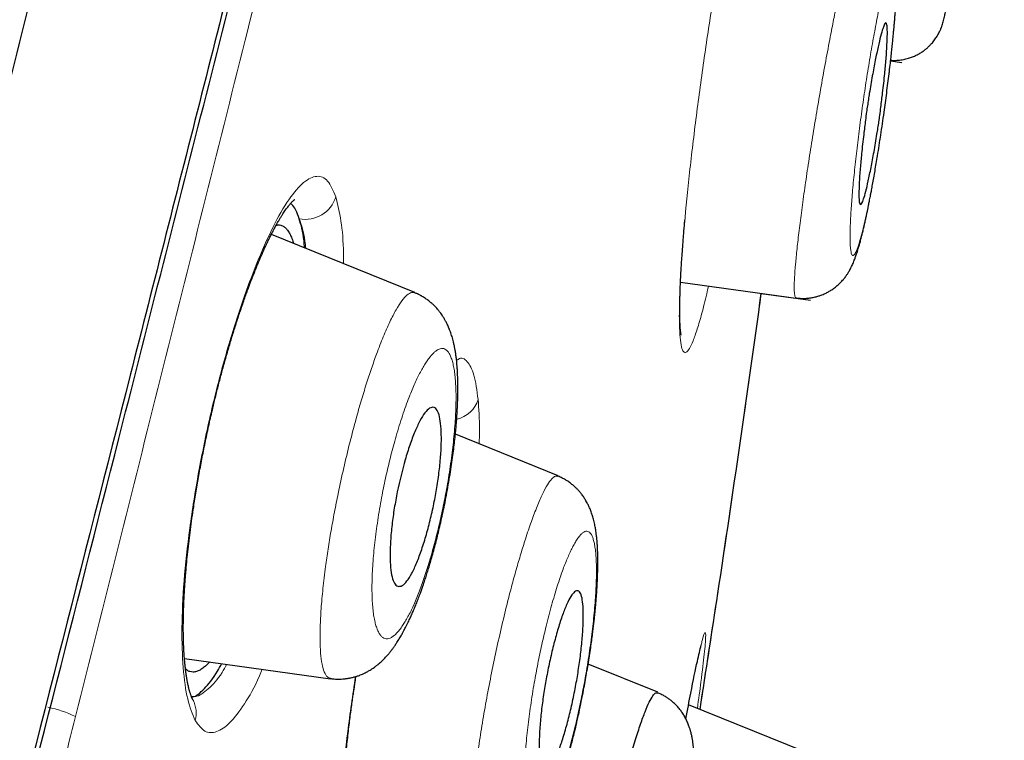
# Model space of a CAD drawing. Header units: millimetres. Extents: x 8 to 428, y 12 to 633.
# Tile 652 of 656: x 411.63 to 421.37, y 590.54 to 597.66. Entities that reach past the tile are written whole.
import ezdxf

# ---------------------------------------------------------------- set-up
doc = ezdxf.new("R2010")
doc.units = ezdxf.units.MM

msp = doc.modelspace()

# ---------------------------------------------------------------- linework, layer by layer
at = {"color": 7, "linetype": 'Continuous', "lineweight": 30}
for p, q in [((420.2495, 597.2569), (420.3598, 597.2414)), ((415.5424, 594.9674), (414.1213, 595.5416)), ((418.1706, 595.0699), (419.4561, 594.8892)), ((418.97, 594.9575), (419.4561, 594.8892)), ((416.9598, 593.1542), (415.9425, 593.5652)), ((413.2612, 591.3478), (414.7065, 591.1447)), ((417.9466, 591.0123), (417.2565, 591.2911)), ((419.3847, 590.4298), (418.2501, 590.8883))]:
    msp.add_line(p, q, dxfattribs=at)
at = {"color": 8, "linetype": 'Continuous', "lineweight": 0}
msp.add_line((418.2015, 595.5385), (418.2019, 595.545), dxfattribs=at)
for centre, radius, start, end in [((414.4588, 596.0036), 0.3136, 258.65767, 343.36731), ((415.8926, 593.9934), 0.2876, 282.6774, 342.90736), ((413.1026, 590.8054), 0.2755, 344.60981, 28.5096), ((411.6706, 589.7048), 1.184, 64.33079, 78.33084)]:
    msp.add_arc(centre, radius, start, end, dxfattribs=at)
at = {"color": 7, "linetype": 'Continuous', "lineweight": 30}
for points, knots in [([(420.0143, 629.605), (420.0135, 629.6026), (420.0118, 629.5977), (419.9709, 629.469), (419.8775, 629.1474), (419.7217, 628.5799), (419.4964, 627.7522), (419.1985, 626.6706), (418.8245, 625.2999), (418.4108, 623.7794), (417.9767, 622.177), (417.5463, 620.5796), (417.0505, 618.7242), (416.485, 616.5797), (415.861, 614.1638), (415.1535, 611.4), (414.3718, 608.3235), (413.5264, 604.979), (412.6735, 601.595), (411.8176, 598.1974), (410.6798, 593.6743), (409.2516, 588.0183), (407.5364, 581.2404), (405.8196, 574.4916), (404.1039, 567.7616), (402.4119, 561.181), (400.7487, 554.7281), (399.1155, 548.4035), (397.707, 542.9442), (396.5243, 538.3599), (395.5675, 534.6468), (394.6152, 530.9454), (394.0005, 528.5446), (393.6916, 527.3385)], [0, 0, 0, 0, 0.030104, 0.061035, 0.09217, 0.123409, 0.154679, 0.185995, 0.217455, 0.249147, 0.270468, 0.291994, 0.313775, 0.335843, 0.357877, 0.379688, 0.405541, 0.431088, 0.456365, 0.481427, 0.506312, 0.555772, 0.604988, 0.653967, 0.702726, 0.751547, 0.797345, 0.843352, 0.889543, 0.91688, 0.944369, 0.972053, 1, 1, 1, 1]), ([(421.3749, 627.6784), (421.3742, 627.6754), (421.3726, 627.6691), (421.3344, 627.5379), (421.2451, 627.214), (421.1055, 626.6851), (420.9237, 625.9951), (420.7116, 625.1986), (420.4537, 624.2312), (420.147, 623.0747), (419.8031, 621.7801), (419.4259, 620.3572), (419.0212, 618.8254), (418.5979, 617.2161), (418.1697, 615.5695), (417.7521, 613.9425), (417.3069, 612.1961), (416.7872, 610.152), (416.1906, 607.8004), (415.5185, 605.149), (414.8321, 602.4406), (414.1356, 599.6965), (413.4321, 596.9301), (412.4894, 593.2246), (411.2999, 588.5722), (409.865, 582.9758), (408.4243, 577.3788), (406.9794, 571.7865), (405.5324, 566.1975), (404.1546, 560.907), (402.8521, 555.9116), (401.6245, 551.2139), (400.3974, 546.5215), (399.3255, 542.4223), (398.4087, 538.9182), (397.647, 536.0043), (396.8922, 533.114), (396.1463, 530.251), (395.6649, 528.3911), (395.4239, 527.4603)], [0, 0, 0, 0, 0.027802, 0.059104, 0.090443, 0.121803, 0.146902, 0.172005, 0.197113, 0.222239, 0.247392, 0.268376, 0.289385, 0.31042, 0.326215, 0.342014, 0.357809, 0.373592, 0.394608, 0.4156, 0.436565, 0.457508, 0.478426, 0.499323, 0.541077, 0.582794, 0.624472, 0.666101, 0.707702, 0.749322, 0.784323, 0.819351, 0.854402, 0.889475, 0.911535, 0.933614, 0.955715, 0.977839, 1, 1, 1, 1]), ([(411.3432, 588.545), (411.7805, 590.2594), (412.5045, 593.0981), (413.5064, 597.0351), (414.3543, 600.3616), (415.1909, 603.6403), (416.0099, 606.8423), (416.7563, 609.7519), (417.4213, 612.333), (418.0017, 614.5706), (418.5287, 616.5788), (418.9954, 618.3355), (419.4053, 619.87), (419.8228, 621.4271), (420.2231, 622.921), (420.5842, 624.2639), (420.8704, 625.327), (421.1092, 626.2224), (421.2781, 626.857), (421.3599, 627.1329), (421.3638, 627.1464), (421.3656, 627.1526)], [0, 0, 0, 0, 0.071861, 0.118981, 0.166245, 0.213437, 0.260487, 0.307746, 0.347209, 0.386499, 0.425942, 0.465442, 0.504795, 0.544129, 0.603206, 0.661979, 0.720088, 0.777941, 0.85505, 0.932506, 1, 1, 1, 1]), ([(419.3141, 594.9134), (419.3317, 594.9114), (419.3656, 594.9076), (419.4152, 594.9085), (419.4608, 594.9133), (419.5015, 594.9212), (419.537, 594.931), (419.5669, 594.9414), (419.5914, 594.9515), (419.611, 594.9607), (419.6277, 594.9694), (419.6437, 594.9783), (419.6602, 594.9884), (419.6838, 595.004), (419.7142, 595.027), (419.75, 595.0595), (419.7804, 595.0929), (419.804, 595.1231), (419.8216, 595.1485), (419.8359, 595.1715), (419.8476, 595.192), (419.8581, 595.2118), (419.8685, 595.2332), (419.8779, 595.254), (419.8866, 595.2747), (419.8941, 595.2938), (419.9008, 595.3118), (419.9072, 595.3296), (419.9138, 595.3489), (419.9202, 595.3689), (419.9267, 595.3897), (419.9327, 595.4096), (419.9381, 595.4284), (419.943, 595.4456), (419.9478, 595.463), (419.953, 595.4823), (419.9589, 595.5049), (419.9661, 595.5333), (419.9746, 595.5677), (419.9842, 595.6081), (419.994, 595.6511), (420.0033, 595.6928), (420.0119, 595.7326), (420.0193, 595.7675), (420.0255, 595.7975), (420.0302, 595.8209), (420.0341, 595.8401), (420.038, 595.8598), (420.0426, 595.8829), (420.048, 595.9104), (420.0541, 595.9423), (420.062, 595.9843), (420.0718, 596.0374), (420.0834, 596.1016), (420.0954, 596.1708), (420.1078, 596.2436), (420.1215, 596.3265), (420.1365, 596.4204), (420.1527, 596.5257), (420.169, 596.6357), (420.1842, 596.742), (420.1981, 596.8436), (420.2109, 596.9398), (420.2232, 597.0358), (420.2346, 597.1283), (420.2447, 597.2138), (420.2535, 597.291), (420.261, 597.3599), (420.2674, 597.4207), (420.2727, 597.4737), (420.2771, 597.5183), (420.2806, 597.5553), (420.2835, 597.5874), (420.2864, 597.6189), (420.2893, 597.6528), (420.2925, 597.6904), (420.296, 597.7347), (420.2999, 597.786), (420.3039, 597.8435), (420.3075, 597.9017), (420.3104, 597.956), (420.3125, 598.0049), (420.3141, 598.0499), (420.315, 598.0918), (420.3155, 598.1312), (420.3153, 598.1657), (420.3148, 598.1938), (420.314, 598.2192), (420.3129, 598.2428), (420.3114, 598.2666), (420.3095, 598.2888), (420.3074, 598.3083), (420.3052, 598.3256), (420.3023, 598.346), (420.2977, 598.372), (420.2906, 598.4043), (420.2804, 598.4405), (420.2678, 598.4759), (420.2535, 598.5094), (420.2363, 598.5431), (420.2165, 598.576), (420.195, 598.6064), (420.1701, 598.6366), (420.1478, 598.66), (420.1273, 598.679), (420.1096, 598.6941), (420.088, 598.7109), (420.0597, 598.7303), (420.0227, 598.7521), (419.9937, 598.7647), (419.978, 598.7716)], [0, 0, 0, 0, 0.009907, 0.019202, 0.027775, 0.035533, 0.042406, 0.048339, 0.0533, 0.057264, 0.060566, 0.064088, 0.06788, 0.07194, 0.080862, 0.090826, 0.101212, 0.108874, 0.116496, 0.123384, 0.129229, 0.135771, 0.143162, 0.150788, 0.158386, 0.16584, 0.171851, 0.178407, 0.185511, 0.193002, 0.199788, 0.207141, 0.213344, 0.218835, 0.224257, 0.230543, 0.237701, 0.245731, 0.256903, 0.268427, 0.279981, 0.291559, 0.300674, 0.309578, 0.316745, 0.321894, 0.325859, 0.330246, 0.335535, 0.341727, 0.34882, 0.356813, 0.369159, 0.382702, 0.396656, 0.411005, 0.425747, 0.444733, 0.464348, 0.484599, 0.505493, 0.522676, 0.54028, 0.558305, 0.575784, 0.591951, 0.606806, 0.62033, 0.632481, 0.643266, 0.652694, 0.660274, 0.666703, 0.673286, 0.68076, 0.689135, 0.698583, 0.711177, 0.725354, 0.740812, 0.756052, 0.768667, 0.781151, 0.794236, 0.806974, 0.81869, 0.828575, 0.835909, 0.84458, 0.853308, 0.861217, 0.868137, 0.873756, 0.879087, 0.88748, 0.897298, 0.907905, 0.916387, 0.924704, 0.932658, 0.939908, 0.948219, 0.955173, 0.962655, 0.966763, 0.971108, 0.975896, 0.98228, 0.990359, 1, 1, 1, 1]), ([(420.249, 597.2639), (420.256, 597.2632), (420.2815, 597.2608), (420.3248, 597.2631), (420.3768, 597.2701), (420.4242, 597.2818), (420.4663, 597.2964), (420.5047, 597.3135), (420.5391, 597.3322), (420.5703, 597.3525), (420.5979, 597.3734), (420.623, 597.3952), (420.6506, 597.4225), (420.6783, 597.4548), (420.7036, 597.4907), (420.7211, 597.5203), (420.7327, 597.5426), (420.7401, 597.5584), (420.7459, 597.5718), (420.7513, 597.5849), (420.7573, 597.6009), (420.7642, 597.6215), (420.7715, 597.6461), (420.7778, 597.6707), (420.783, 597.6934), (420.7876, 597.7152), (420.7927, 597.7407), (420.7978, 597.7682), (420.8032, 597.798), (420.8082, 597.827), (420.8127, 597.8539), (420.8167, 597.8788), (420.8206, 597.9026), (420.8248, 597.9291), (420.8295, 597.9598), (420.835, 597.9954), (420.8416, 598.0395), (420.8474, 598.0785), (420.8513, 598.1053), (420.8522, 598.112)], [0, 0, 0, 0, 0.012392, 0.045114, 0.076012, 0.104716, 0.130933, 0.154445, 0.178876, 0.200016, 0.220449, 0.240294, 0.259531, 0.290205, 0.317617, 0.340237, 0.354217, 0.365804, 0.37521, 0.385572, 0.404052, 0.428693, 0.459035, 0.491543, 0.527366, 0.563666, 0.59793, 0.640694, 0.680306, 0.717194, 0.75214, 0.777551, 0.802594, 0.830436, 0.861593, 0.896072, 0.933881, 0.983654, 1, 1, 1, 1]), ([(420.0115, 596.752), (420.0145, 596.7727), (420.0204, 596.8139), (420.0296, 596.8751), (420.0453, 596.975), (420.0683, 597.1093), (420.0977, 597.2658), (420.1348, 597.4422), (420.1739, 597.5947), (420.201, 597.6441), (420.2136, 597.6182), (420.2182, 597.566), (420.2173, 597.4769), (420.2121, 597.3733), (420.2052, 597.2772), (420.1989, 597.2044), (420.1884, 597.0962), (420.1733, 596.9618), (420.1562, 596.8202), (420.1438, 596.7245), (420.1339, 596.6559), (420.1246, 596.594), (420.1088, 596.4931), (420.0858, 596.3573), (420.0562, 596.2002), (420.0196, 596.0242), (419.981, 595.8735), (419.954, 595.8248), (419.9407, 595.8502), (419.9357, 595.9014), (419.9361, 595.9903), (419.9414, 596.0945), (419.9483, 596.1917), (419.9548, 596.2651), (419.9656, 596.374), (419.9806, 596.5092), (419.998, 596.6507), (420.0079, 596.7253), (420.0115, 596.752)], [0, 0, 0, 0, 0.0111235, 0.022112, 0.0330213, 0.0655911, 0.0975135, 0.1291176, 0.190536, 0.2503288, 0.2776339, 0.3073907, 0.3399145, 0.3749821, 0.3922466, 0.4081827, 0.4229274, 0.4596667, 0.4851817, 0.4996856, 0.5108888, 0.5220044, 0.5330888, 0.5659539, 0.5982096, 0.6297059, 0.6909894, 0.7501798, 0.7769385, 0.8065793, 0.8392413, 0.8749304, 0.892259, 0.9083849, 0.9233199, 0.9600422, 0.9857356, 1, 1, 1, 1]), ([(413.3448, 590.9369), (413.3436, 590.939), (413.3415, 590.943), (413.3386, 590.9492), (413.3361, 590.9545), (413.3341, 590.9593), (413.3315, 590.9655), (413.3282, 590.9741), (413.324, 590.9856), (413.3196, 590.9988), (413.3157, 591.0115), (413.3123, 591.0232), (413.3093, 591.0339), (413.3059, 591.047), (413.302, 591.0628), (413.2979, 591.0807), (413.2942, 591.0986), (413.2909, 591.1149), (413.2883, 591.1292), (413.2858, 591.1429), (413.2833, 591.1583), (413.2804, 591.1764), (413.2773, 591.1973), (413.2743, 591.2198), (413.2715, 591.2421), (413.2692, 591.2619), (413.2675, 591.2781), (413.266, 591.2928), (413.2645, 591.3088), (413.2627, 591.3289), (413.2607, 591.3538), (413.2585, 591.3834), (413.2564, 591.4168), (413.2542, 591.4604), (413.252, 591.5152), (413.2504, 591.5831), (413.25, 591.6441), (413.2502, 591.6955), (413.2506, 591.7334), (413.2512, 591.7684), (413.252, 591.7993), (413.2527, 591.826), (413.2535, 591.848), (413.2541, 591.8654), (413.2547, 591.8801), (413.2553, 591.8955), (413.2561, 591.9147), (413.2573, 591.9393), (413.2588, 591.9696), (413.2608, 592.0047), (413.2631, 592.0426), (413.2656, 592.0811), (413.2684, 592.1196), (413.2713, 592.1579), (413.2762, 592.2174), (413.2834, 592.2979), (413.2943, 592.4033), (413.3065, 592.5106), (413.3205, 592.6214), (413.3357, 592.7328), (413.3543, 592.859), (413.3768, 593.0008), (413.4039, 593.1581), (413.4335, 593.3178), (413.4655, 593.4793), (413.5001, 593.6423), (413.5342, 593.7926), (413.5671, 593.9298), (413.5983, 594.0537), (413.6309, 594.1777), (413.6649, 594.3009), (413.7, 594.4225), (413.7361, 594.5422), (413.7729, 594.6593), (413.8051, 594.7573), (413.8322, 594.8367), (413.8532, 594.8969), (413.8728, 594.9517), (413.8903, 594.9996), (413.9056, 595.0408), (413.9188, 595.0755), (413.9296, 595.1038), (413.9397, 595.1297), (413.9505, 595.157), (413.9634, 595.1894), (413.9785, 595.2265), (414.0007, 595.28), (414.0294, 595.3468), (414.0596, 595.4139), (414.0855, 595.469), (414.1063, 595.512), (414.1255, 595.5503), (414.1414, 595.5809), (414.1544, 595.6053), (414.1657, 595.6261), (414.1774, 595.6472), (414.1908, 595.6708), (414.2055, 595.6958), (414.2207, 595.7206), (414.2352, 595.7434), (414.2492, 595.7644), (414.2628, 595.7842), (414.2764, 595.8028), (414.2891, 595.8195), (414.3005, 595.8336), (414.3109, 595.8458), (414.3207, 595.8568), (414.3298, 595.8662), (414.3373, 595.8735), (414.3428, 595.8784), (414.3478, 595.8826), (414.3509, 595.885), (414.3525, 595.8861), (414.3524, 595.886), (414.3523, 595.886)], [0, 0, 0, 0, 0.007388, 0.013473, 0.018249, 0.02195, 0.025822, 0.03143, 0.03765, 0.044127, 0.050272, 0.055533, 0.060082, 0.06523, 0.071249, 0.077469, 0.08346, 0.08863, 0.092979, 0.096764, 0.101265, 0.106655, 0.112378, 0.118834, 0.124932, 0.130024, 0.134106, 0.137178, 0.140933, 0.145685, 0.15147, 0.158287, 0.165803, 0.173609, 0.186458, 0.200021, 0.2143, 0.221709, 0.228853, 0.235188, 0.240711, 0.245422, 0.249319, 0.252247, 0.254461, 0.256904, 0.260189, 0.264319, 0.269474, 0.275529, 0.281911, 0.288203, 0.294404, 0.300514, 0.30653, 0.322583, 0.337915, 0.354462, 0.370357, 0.386343, 0.402457, 0.424132, 0.446021, 0.468113, 0.490437, 0.513044, 0.535953, 0.553346, 0.570931, 0.58872, 0.606692, 0.624789, 0.643, 0.661326, 0.67977, 0.690363, 0.700816, 0.710309, 0.718737, 0.726102, 0.732405, 0.737646, 0.741762, 0.746936, 0.753173, 0.76047, 0.768716, 0.785334, 0.80214, 0.81293, 0.823609, 0.83329, 0.84186, 0.847816, 0.853332, 0.85948, 0.866384, 0.875025, 0.883588, 0.891877, 0.899963, 0.908337, 0.91709, 0.925964, 0.933993, 0.94124, 0.949515, 0.958697, 0.966419, 0.973145, 0.979816, 0.988634, 0.998617, 1, 1, 1, 1]), ([(414.3972, 595.6961), (414.3759, 595.7566), (414.3513, 595.8269), (414.3133, 595.8406), (414.3081, 595.8425)], [0, 0, 0, 0, 0.862107, 1, 1, 1, 1]), ([(414.4499, 595.4088), (414.4483, 595.4323), (414.4398, 595.5565), (414.4163, 595.6336), (414.3972, 595.6961)], [0, 0, 0, 0, 0.189482, 1, 1, 1, 1]), ([(418.2019, 595.5447), (418.205, 595.5821), (418.2088, 595.6286), (418.2133, 595.6772), (418.2141, 595.6866)], [0, 0, 0, 0, 0.805889, 1, 1, 1, 1]), ([(414.1691, 595.6321), (414.1748, 595.6334), (414.1913, 595.6369), (414.2163, 595.6325), (414.2443, 595.6199), (414.27, 595.5975), (414.2935, 595.5661), (414.3147, 595.5249), (414.3301, 595.4872), (414.3375, 595.4604), (414.3395, 595.4534)], [0, 0, 0, 0, 0.077988, 0.224252, 0.368965, 0.513112, 0.657313, 0.80219, 0.948361, 1, 1, 1, 1]), ([(418.176, 594.5451), (418.176, 594.5451), (418.1761, 594.5451), (418.1755, 594.5476), (418.1748, 594.5518), (418.174, 594.5571), (418.1731, 594.5632), (418.1718, 594.5732), (418.1701, 594.5888), (418.1681, 594.6127), (418.1664, 594.6411), (418.165, 594.673), (418.164, 594.7065), (418.1634, 594.7415), (418.1631, 594.7786), (418.1633, 594.819), (418.1637, 594.8573), (418.1644, 594.8936), (418.1653, 594.9284), (418.1665, 594.9691), (418.1682, 595.0163), (418.1705, 595.0703), (418.1735, 595.1304), (418.1771, 595.1969), (418.1816, 595.2698), (418.187, 595.351), (418.1936, 595.4405), (418.1988, 595.5051), (418.2015, 595.5383)], [0, 0, 0, 0, 0.013017, 0.036993, 0.061655, 0.083959, 0.103874, 0.12164, 0.16357, 0.207555, 0.252797, 0.298146, 0.340543, 0.380313, 0.420542, 0.461707, 0.503984, 0.530973, 0.561941, 0.596887, 0.635813, 0.678716, 0.725593, 0.773428, 0.824787, 0.879668, 0.938071, 1, 1, 1, 1]), ([(414.7075, 591.1481), (414.7232, 591.1463), (414.7521, 591.1429), (414.7923, 591.1422), (414.8247, 591.1435), (414.8484, 591.1456), (414.8646, 591.1477), (414.8764, 591.1494), (414.888, 591.1513), (414.9018, 591.1539), (414.9174, 591.1573), (414.9335, 591.1612), (414.9502, 591.1658), (414.9665, 591.1708), (414.9839, 591.1767), (415.0027, 591.1838), (415.0251, 591.1931), (415.0479, 591.2037), (415.0679, 591.2141), (415.084, 591.2231), (415.0997, 591.2324), (415.1181, 591.244), (415.1397, 591.2588), (415.1614, 591.275), (415.1817, 591.2914), (415.1994, 591.3068), (415.2181, 591.3239), (415.2402, 591.3457), (415.2645, 591.3718), (415.2878, 591.3989), (415.3083, 591.4247), (415.3271, 591.4499), (415.3456, 591.476), (415.3626, 591.5015), (415.3764, 591.5233), (415.3879, 591.542), (415.3989, 591.5603), (415.4096, 591.5789), (415.4186, 591.595), (415.4264, 591.6091), (415.4346, 591.6242), (415.4445, 591.6431), (415.4564, 591.6663), (415.4688, 591.6913), (415.4837, 591.7222), (415.5003, 591.758), (415.519, 591.8001), (415.537, 591.8424), (415.5551, 591.8866), (415.5736, 591.9337), (415.5909, 591.9795), (415.6064, 592.0223), (415.6192, 592.0586), (415.6305, 592.0913), (415.6401, 592.1198), (415.6486, 592.1456), (415.6567, 592.1707), (415.6678, 592.2058), (415.6822, 592.2526), (415.7002, 592.3132), (415.7193, 592.3806), (415.7382, 592.4503), (415.7567, 592.5219), (415.7746, 592.5942), (415.7931, 592.6721), (415.8119, 592.7558), (415.8308, 592.8451), (415.8497, 592.9398), (415.8683, 593.0394), (415.8858, 593.1405), (415.9014, 593.239), (415.9147, 593.3312), (415.9259, 593.4163), (415.9351, 593.4943), (415.9426, 593.5652), (415.9486, 593.6291), (415.9533, 593.6852), (415.9569, 593.7341), (415.9596, 593.7765), (415.9619, 593.8165), (415.9638, 593.8569), (415.9655, 593.9005), (415.9667, 593.9456), (415.9674, 593.9898), (415.9676, 594.0295), (415.9673, 594.06), (415.967, 594.0825), (415.9666, 594.1008), (415.966, 594.1221), (415.9649, 594.1536), (415.9629, 594.1934), (415.9601, 594.2344), (415.9569, 594.2708), (415.9533, 594.3056), (415.9486, 594.3435), (415.9431, 594.3808), (415.937, 594.4151), (415.9306, 594.447), (415.9239, 594.4767), (415.9166, 594.5047), (415.9094, 594.53), (415.9017, 594.5543), (415.8932, 594.5791), (415.8817, 594.609), (415.8673, 594.6424), (415.8514, 594.6747), (415.8347, 594.7048), (415.8155, 594.7358), (415.794, 594.7664), (415.77, 594.7966), (415.7458, 594.8237), (415.721, 594.8482), (415.6986, 594.868), (415.6798, 594.8833), (415.6629, 594.8959), (415.6456, 594.908), (415.6308, 594.9175), (415.6188, 594.9248), (415.6105, 594.9297), (415.5998, 594.9357), (415.5851, 594.9435), (415.5649, 594.9533), (415.5493, 594.9599), (415.5407, 594.9635)], [0, 0, 0, 0, 0.010126, 0.018638, 0.025447, 0.030488, 0.033626, 0.035703, 0.038221, 0.041249, 0.044789, 0.048518, 0.051895, 0.055948, 0.059566, 0.064007, 0.069443, 0.076012, 0.081074, 0.084662, 0.088765, 0.094049, 0.100092, 0.107463, 0.11399, 0.119354, 0.125045, 0.133482, 0.143335, 0.153198, 0.16162, 0.169669, 0.178515, 0.187806, 0.194413, 0.199467, 0.205757, 0.211711, 0.216542, 0.220301, 0.224295, 0.230092, 0.237062, 0.244469, 0.251281, 0.262744, 0.27347, 0.284452, 0.295324, 0.306455, 0.318774, 0.327718, 0.336078, 0.343333, 0.349491, 0.354771, 0.360122, 0.365655, 0.377201, 0.389496, 0.403014, 0.417956, 0.430938, 0.444837, 0.459657, 0.4754, 0.492069, 0.509668, 0.5282, 0.547516, 0.566102, 0.583571, 0.599927, 0.615168, 0.629244, 0.642156, 0.653915, 0.663856, 0.6728, 0.68085, 0.689443, 0.699055, 0.709691, 0.719898, 0.72959, 0.73775, 0.741839, 0.745889, 0.75108, 0.757427, 0.769304, 0.781101, 0.789284, 0.798102, 0.808769, 0.82011, 0.828988, 0.837646, 0.846559, 0.854186, 0.86128, 0.868057, 0.874888, 0.882434, 0.893387, 0.90299, 0.910492, 0.919142, 0.929574, 0.93712, 0.946317, 0.954175, 0.960607, 0.965943, 0.970193, 0.974428, 0.97953, 0.98142, 0.983405, 0.985704, 0.989206, 0.993982, 1, 1, 1, 1]), ([(418.3637, 590.8424), (418.4229, 591.2243), (418.5588, 592.102), (418.7613, 593.4737), (418.9006, 594.464), (418.97, 594.9575)], [0, 0, 0, 0, 0.278739, 0.640567, 1, 1, 1, 1]), ([(415.3676, 592.9945), (415.3924, 593.1032), (415.4301, 593.268), (415.4922, 593.462), (415.5413, 593.5936), (415.5916, 593.7018), (415.6409, 593.7813), (415.688, 593.8274), (415.7316, 593.8356), (415.7655, 593.8054), (415.7947, 593.7214), (415.8062, 593.5758), (415.8014, 593.3867), (415.7867, 593.2265), (415.7645, 593.0622), (415.7348, 592.8962), (415.6984, 592.7314), (415.656, 592.5712), (415.6096, 592.4222), (415.5607, 592.2908), (415.5114, 592.1842), (415.4625, 592.1068), (415.4159, 592.0624), (415.3718, 592.0549), (415.3366, 592.0852), (415.3065, 592.1693), (415.2942, 592.3149), (415.2989, 592.5043), (415.3137, 592.6651), (415.3361, 592.83), (415.3572, 592.9405), (415.3676, 592.9945)], [0, 0, 0, 0, 0.0583881, 0.0885573, 0.1195406, 0.1510356, 0.1834771, 0.2166527, 0.2505442, 0.2818059, 0.3128753, 0.3748939, 0.4084376, 0.4404561, 0.4706316, 0.4994845, 0.5291994, 0.5594435, 0.5900161, 0.6209933, 0.6525514, 0.6845582, 0.7172919, 0.7504997, 0.7817532, 0.8129682, 0.8750087, 0.9087217, 0.9407905, 0.971074, 1, 1, 1, 1]), ([(416.1675, 589.3243), (416.1826, 589.3225), (416.211, 589.3192), (416.251, 589.3186), (416.2847, 589.3202), (416.3116, 589.323), (416.3339, 589.3263), (416.3564, 589.3305), (416.3818, 589.3363), (416.4087, 589.3441), (416.433, 589.3524), (416.4531, 589.3602), (416.4708, 589.3678), (416.4883, 589.376), (416.5081, 589.3861), (416.5299, 589.3983), (416.5509, 589.4115), (416.5684, 589.4234), (416.5836, 589.4345), (416.5999, 589.447), (416.6184, 589.4623), (416.6356, 589.4779), (416.6528, 589.4943), (416.6714, 589.5134), (416.6943, 589.5391), (416.7182, 589.5685), (416.7418, 589.6005), (416.7626, 589.6315), (416.7819, 589.6623), (416.799, 589.6918), (416.8144, 589.72), (416.8281, 589.7461), (416.8423, 589.7745), (416.8571, 589.8056), (416.8726, 589.8395), (416.8888, 589.877), (416.9049, 589.9158), (416.9203, 589.9546), (416.936, 589.9956), (416.9523, 590.0403), (416.9688, 590.087), (416.985, 590.1349), (416.9998, 590.1802), (417.0125, 590.2206), (417.0225, 590.2531), (417.0302, 590.2787), (417.0365, 590.2998), (417.0425, 590.3203), (417.0504, 590.3479), (417.061, 590.3854), (417.0745, 590.4344), (417.0895, 590.4911), (417.1057, 590.5542), (417.124, 590.6286), (417.1443, 590.7152), (417.1666, 590.8151), (417.1892, 590.9227), (417.2092, 591.0241), (417.2266, 591.1172), (417.2415, 591.2007), (417.2559, 591.2863), (417.2694, 591.3708), (417.2813, 591.4507), (417.2915, 591.5231), (417.3001, 591.5878), (417.3072, 591.645), (417.313, 591.6946), (417.3178, 591.737), (417.3215, 591.7723), (417.3242, 591.7983), (417.326, 591.8167), (417.3274, 591.8314), (417.329, 591.8488), (417.3311, 591.8711), (417.3335, 591.8986), (417.3364, 591.9335), (417.3394, 591.9736), (417.3424, 592.0164), (417.3449, 592.0573), (417.3475, 592.105), (417.3497, 592.1577), (417.3514, 592.214), (417.3523, 592.2659), (417.3524, 592.3112), (417.352, 592.3528), (417.3511, 592.3899), (417.3498, 592.4257), (417.3483, 592.4546), (417.3468, 592.4779), (417.3455, 592.4956), (417.3442, 592.5124), (417.3427, 592.5284), (417.341, 592.5456), (417.3386, 592.5673), (417.3355, 592.5917), (417.3319, 592.616), (417.3281, 592.6387), (417.3239, 592.6614), (417.3189, 592.6853), (417.3131, 592.7104), (417.3066, 592.7347), (417.3004, 592.7558), (417.294, 592.7759), (417.287, 592.7961), (417.2771, 592.8219), (417.2638, 592.8526), (417.2494, 592.8814), (417.2331, 592.9107), (417.2148, 592.9399), (417.194, 592.9688), (417.173, 592.9947), (417.1539, 593.0159), (417.1354, 593.0346), (417.1187, 593.0499), (417.1037, 593.0628), (417.0888, 593.0748), (417.0726, 593.0869), (417.0533, 593.1002), (417.0286, 593.1156), (416.9964, 593.1334), (416.9715, 593.1441), (416.9577, 593.15)], [0, 0, 0, 0, 0.00937, 0.01752, 0.024362, 0.029829, 0.033927, 0.03809, 0.044068, 0.050293, 0.055676, 0.060201, 0.063861, 0.067882, 0.072783, 0.078563, 0.084613, 0.089415, 0.092838, 0.097814, 0.104285, 0.11009, 0.114601, 0.122065, 0.130716, 0.141858, 0.153068, 0.163514, 0.1732, 0.184498, 0.192335, 0.20027, 0.209883, 0.218998, 0.228822, 0.240518, 0.251804, 0.261465, 0.272384, 0.283921, 0.295586, 0.307391, 0.319042, 0.328153, 0.335553, 0.341249, 0.345317, 0.349556, 0.35475, 0.363367, 0.373751, 0.385745, 0.398578, 0.412144, 0.430134, 0.44928, 0.469589, 0.491069, 0.506045, 0.521546, 0.537576, 0.55382, 0.568906, 0.582678, 0.595135, 0.606273, 0.616082, 0.624542, 0.631656, 0.637429, 0.640367, 0.642964, 0.646447, 0.65104, 0.656745, 0.663563, 0.672921, 0.682325, 0.691349, 0.699992, 0.714476, 0.727827, 0.740168, 0.752398, 0.761887, 0.772077, 0.781572, 0.790715, 0.795775, 0.800875, 0.805618, 0.809985, 0.814627, 0.820349, 0.828532, 0.83593, 0.841966, 0.848445, 0.855699, 0.863091, 0.87053, 0.876903, 0.881764, 0.887982, 0.894217, 0.90392, 0.913159, 0.919209, 0.928008, 0.937435, 0.94382, 0.950281, 0.956129, 0.960868, 0.964911, 0.968668, 0.972833, 0.977401, 0.983174, 0.990735, 1, 1, 1, 1]), ([(416.8453, 591.1662), (416.8564, 591.2225), (416.8787, 591.3355), (416.918, 591.4978), (416.9597, 591.6483), (417.0027, 591.7804), (417.0452, 591.8877), (417.0858, 591.9658), (417.1235, 592.0112), (417.1581, 592.0208), (417.1843, 591.9929), (417.2054, 591.9106), (417.2107, 591.765), (417.2018, 591.5748), (417.1856, 591.4136), (417.1638, 591.2508), (417.1358, 591.0848), (417.102, 590.9176), (417.063, 590.7527), (417.0213, 590.6012), (416.9786, 590.4691), (416.9369, 590.3632), (416.8966, 590.2868), (416.8592, 590.2427), (416.8243, 590.2336), (416.7971, 590.2616), (416.7754, 590.3439), (416.7695, 590.4895), (416.7784, 590.68), (416.7947, 590.8419), (416.8166, 591.0052), (416.8359, 591.1137), (416.8453, 591.1662)], [0, 0, 0, 0, 0.030284, 0.0608765, 0.0916011, 0.1227882, 0.1541107, 0.1859796, 0.2182187, 0.2507527, 0.281943, 0.312985, 0.3750745, 0.4093219, 0.4415886, 0.47152, 0.499643, 0.5305175, 0.5616016, 0.5927128, 0.6238472, 0.6552652, 0.6867511, 0.7186071, 0.7505777, 0.7817492, 0.8129333, 0.8750437, 0.9094932, 0.9417942, 0.9718435, 1, 1, 1, 1]), ([(418.2233, 590.7489), (418.24, 590.8367), (418.2836, 591.0656), (418.3364, 591.3212), (418.3631, 591.4315), (418.3749, 591.4804)], [0, 0, 0, 0, 0.257659, 0.671361, 1, 1, 1, 1]), ([(413.5106, 591.3128), (413.5033, 591.3046), (413.4831, 591.282), (413.4512, 591.2549), (413.4149, 591.2307), (413.3801, 591.2161), (413.3469, 591.2107), (413.3158, 591.2154), (413.2905, 591.226), (413.2764, 591.2386), (413.2714, 591.2431)], [0, 0, 0, 0, 0.07949, 0.219719, 0.360509, 0.502145, 0.642353, 0.781711, 0.922193, 1, 1, 1, 1]), ([(413.3301, 590.9692), (413.3343, 590.9687), (413.3718, 590.9637), (413.4596, 591.0462), (413.5571, 591.1586), (413.6165, 591.2702), (413.6302, 591.296)], [0, 0, 0, 0, 0.050379, 0.454422, 0.874142, 1, 1, 1, 1]), ([(414.8566, 589.1445), (414.8545, 589.1543), (414.8505, 589.173), (414.8453, 589.2034), (414.8409, 589.2329), (414.8371, 589.2621), (414.8335, 589.294), (414.83, 589.3297), (414.8268, 589.3696), (414.8243, 589.4083), (414.8224, 589.4451), (414.821, 589.4789), (414.82, 589.5103), (414.8193, 589.5393), (414.8187, 589.5672), (414.8183, 589.5986), (414.8181, 589.6348), (414.8182, 589.6763), (414.8187, 589.7207), (414.8196, 589.7695), (414.821, 589.8242), (414.8232, 589.8854), (414.8261, 589.9533), (414.8301, 590.028), (414.8353, 590.111), (414.8419, 590.2026), (414.8496, 590.2958), (414.8581, 590.3886), (414.8669, 590.4764), (414.8763, 590.563), (414.8859, 590.6456), (414.8955, 590.724), (414.905, 590.7979), (414.9143, 590.867), (414.9229, 590.9291), (414.9309, 590.9841), (414.9378, 591.0308), (414.9437, 591.0703), (414.9486, 591.1023), (414.9531, 591.1309), (414.9564, 591.1522), (414.9585, 591.1654), (414.9591, 591.1686)], [0, 0, 0, 0, 0.033137, 0.063117, 0.089927, 0.113789, 0.136672, 0.16583, 0.194065, 0.220959, 0.243607, 0.264791, 0.283657, 0.300084, 0.315536, 0.331559, 0.352779, 0.374926, 0.397999, 0.422208, 0.449214, 0.479375, 0.510704, 0.544841, 0.581789, 0.621549, 0.664126, 0.700013, 0.736498, 0.771009, 0.803462, 0.833839, 0.862128, 0.888331, 0.912452, 0.932336, 0.950038, 0.964709, 0.976334, 0.985518, 0.996382, 1, 1, 1, 1]), ([(417.1753, 587.1815), (417.1712, 587.1813), (417.159, 587.1806), (417.1457, 587.2139), (417.1351, 587.2792), (417.1321, 587.3779), (417.1366, 587.5065), (417.1484, 587.6619), (417.1671, 587.8409), (417.1921, 588.0404), (417.2232, 588.2573), (417.2599, 588.4886), (417.302, 588.7311), (417.3488, 588.98), (417.3991, 589.2313), (417.4522, 589.4807), (417.5026, 589.7037), (417.549, 589.8985), (417.5909, 590.0659), (417.6324, 590.2234), (417.6777, 590.3863), (417.7259, 590.548), (417.7755, 590.7), (417.8212, 590.8246), (417.8624, 590.9196), (417.8977, 590.9806), (417.9253, 591.0108), (417.9381, 591.0067), (417.9436, 591.0049)], [0, 0, 0, 0, 0.020559, 0.062089, 0.103579, 0.145003, 0.186344, 0.227638, 0.268903, 0.310122, 0.351277, 0.392386, 0.43353, 0.474762, 0.516064, 0.557392, 0.598711, 0.62971, 0.660723, 0.691754, 0.722807, 0.764193, 0.805488, 0.846588, 0.887434, 0.928371, 0.969564, 1, 1, 1, 1]), ([(417.1745, 587.1775), (417.1901, 587.1757), (417.2198, 587.1723), (417.2626, 587.1721), (417.3001, 587.1745), (417.3318, 587.1788), (417.3578, 587.1837), (417.3846, 587.1901), (417.4149, 587.199), (417.4498, 587.212), (417.4837, 587.2274), (417.5132, 587.2433), (417.5375, 587.2582), (417.5583, 587.2723), (417.5779, 587.2869), (417.5947, 587.3005), (417.6085, 587.3125), (417.6185, 587.3218), (417.6278, 587.3306), (417.6375, 587.3402), (417.6489, 587.3522), (417.6621, 587.3669), (417.6761, 587.3834), (417.6884, 587.3991), (417.6986, 587.4127), (417.7073, 587.4249), (417.7157, 587.4371), (417.7241, 587.4498), (417.7326, 587.4632), (417.7439, 587.4819), (417.7579, 587.5065), (417.7748, 587.5384), (417.789, 587.5676), (417.8005, 587.5926), (417.8083, 587.6103), (417.8146, 587.625), (417.8199, 587.6375), (417.8251, 587.6501), (417.8316, 587.6661), (417.8396, 587.6863), (417.8483, 587.7091), (417.8567, 587.7318), (417.865, 587.7546), (417.8725, 587.776), (417.8791, 587.7951), (417.8842, 587.8102), (417.8888, 587.8237), (417.8954, 587.8437), (417.9048, 587.8726), (417.9168, 587.9111), (417.9301, 587.9546), (417.9442, 588.0026), (417.9593, 588.056), (417.9762, 588.1175), (417.9947, 588.1879), (418.015, 588.2684), (418.0363, 588.3565), (418.0567, 588.4456), (418.0763, 588.5342), (418.0947, 588.6213), (418.1132, 588.7122), (418.1312, 588.8042), (418.1495, 588.9017), (418.1675, 589.0021), (418.185, 589.1043), (418.2006, 589.2001), (418.2136, 589.284), (418.2244, 589.3567), (418.2333, 589.4191), (418.2412, 589.4773), (418.2486, 589.5332), (418.256, 589.592), (418.2637, 589.6566), (418.2716, 589.7275), (418.2793, 589.8022), (418.2866, 589.88), (418.2919, 589.9445), (418.2956, 589.9937), (418.2977, 590.0261), (418.2995, 590.0541), (418.3008, 590.0777), (418.3019, 590.0974), (418.3027, 590.1152), (418.3036, 590.1337), (418.3047, 590.1616), (418.3059, 590.1985), (418.3068, 590.243), (418.3071, 590.2878), (418.3067, 590.3323), (418.3054, 590.3754), (418.3035, 590.4126), (418.3013, 590.4442), (418.2987, 590.4721), (418.2954, 590.5009), (418.2911, 590.5321), (418.2853, 590.5656), (418.2788, 590.5957), (418.273, 590.6185), (418.269, 590.6329), (418.2649, 590.6466), (418.2602, 590.6615), (418.2543, 590.6785), (418.2449, 590.7033), (418.2306, 590.736), (418.2107, 590.7741), (418.1881, 590.8102), (418.1639, 590.8433), (418.1358, 590.8764), (418.1068, 590.9052), (418.078, 590.9298), (418.0531, 590.9487), (418.0314, 590.9632), (418.0134, 590.9741), (417.9961, 590.9838), (417.9731, 590.9957), (417.9547, 591.0035), (417.9442, 591.008)], [0, 0, 0, 0, 0.009484, 0.017972, 0.025376, 0.031625, 0.036669, 0.040695, 0.047403, 0.055359, 0.063302, 0.070192, 0.07602, 0.081031, 0.086357, 0.092141, 0.095563, 0.09871, 0.101555, 0.104538, 0.108677, 0.113998, 0.119556, 0.125112, 0.129336, 0.133441, 0.137614, 0.141928, 0.146559, 0.151517, 0.161327, 0.172112, 0.184621, 0.191409, 0.197282, 0.201984, 0.205568, 0.209426, 0.214221, 0.22107, 0.228473, 0.235268, 0.241444, 0.248451, 0.253842, 0.257598, 0.261158, 0.265133, 0.274141, 0.284738, 0.295533, 0.307482, 0.320235, 0.333761, 0.350063, 0.367358, 0.385646, 0.40493, 0.421075, 0.437861, 0.455292, 0.472844, 0.489692, 0.509748, 0.528697, 0.546543, 0.563292, 0.575905, 0.587822, 0.599044, 0.609604, 0.620569, 0.633945, 0.648484, 0.664192, 0.681077, 0.699148, 0.707791, 0.715496, 0.72226, 0.728083, 0.732964, 0.736984, 0.74149, 0.746957, 0.75834, 0.770562, 0.783006, 0.796027, 0.808958, 0.821324, 0.830089, 0.83846, 0.847421, 0.857044, 0.867414, 0.878639, 0.884015, 0.887974, 0.891478, 0.895586, 0.900309, 0.905491, 0.916023, 0.926487, 0.935772, 0.944377, 0.952862, 0.962845, 0.969181, 0.975688, 0.981611, 0.984818, 0.988269, 0.99332, 1, 1, 1, 1]), ([(413.344, 590.9353), (413.3449, 590.9344), (413.3468, 590.9325), (413.3482, 590.9309), (413.3484, 590.9306), (413.3485, 590.9305)], [0, 0, 0, 0, 0.3472325, 0.7331961, 1, 1, 1, 1])]:
    msp.add_open_spline(points, degree=3, knots=knots, dxfattribs=at)
at = {"color": 8, "linetype": 'Continuous', "lineweight": 0}
for points, knots in [([(415.9405, 605.7414), (415.8278, 605.2938), (415.6024, 604.3989), (415.2595, 603.0347), (414.9139, 601.6581), (414.5655, 600.2691), (414.2148, 598.87), (413.8412, 597.3789), (413.4446, 595.7963), (413.0253, 594.1239), (412.605, 592.4489), (412.3239, 591.3306), (412.1834, 590.7719)], [0, 0, 0, 0, 0.093271, 0.186487, 0.279715, 0.372996, 0.466348, 0.559768, 0.669926, 0.780083, 0.890146, 1, 1, 1, 1]), ([(418.1982, 595.52), (418.213, 595.6834), (418.2426, 596.0101), (418.3075, 596.5674), (418.3711, 597.049), (418.4269, 597.4353), (418.4855, 597.8175), (418.5626, 598.2812), (418.6565, 598.7906), (418.7329, 599.1599), (418.7907, 599.4105), (418.8319, 599.5735), (418.8703, 599.7087), (418.9171, 599.8511), (418.9671, 599.9572), (419.0039, 599.965), (419.0244, 599.9108), (419.0388, 599.8168), (419.0436, 599.6178), (419.0381, 599.3795), (419.0253, 599.1998), (419.0227, 599.1631)], [0, 0, 0, 0, 0.07016, 0.140362, 0.210455, 0.245475, 0.280475, 0.350442, 0.420537, 0.490724, 0.525928, 0.561245, 0.59658, 0.631813, 0.702008, 0.772011, 0.807003, 0.841997, 0.911954, 0.982064, 1, 1, 1, 1]), ([(419.3148, 594.9174), (419.3124, 594.9169), (419.3049, 594.9153), (419.2983, 594.9476), (419.295, 595.0123), (419.2982, 595.1112), (419.3076, 595.2405), (419.3229, 595.3968), (419.3436, 595.5769), (419.3692, 595.7777), (419.3994, 595.996), (419.4337, 596.2288), (419.4718, 596.4724), (419.5131, 596.7224), (419.5566, 596.9748), (419.6017, 597.2254), (419.6437, 597.4496), (419.6818, 597.6458), (419.7158, 597.8145), (419.749, 597.9735), (419.7849, 598.1381), (419.8225, 598.3017), (419.8605, 598.4558), (419.8919, 598.572), (419.9172, 598.6555), (419.9372, 598.7124), (419.9542, 598.7503), (419.9682, 598.7723), (419.9745, 598.7694), (419.9774, 598.768)], [0, 0, 0, 0, 0.019965, 0.061752, 0.103495, 0.145168, 0.186746, 0.228267, 0.269748, 0.311171, 0.352514, 0.39379, 0.435074, 0.476418, 0.517812, 0.559229, 0.600652, 0.631753, 0.662872, 0.694004, 0.725149, 0.766643, 0.808032, 0.849227, 0.879972, 0.910735, 0.941659, 0.972713, 1, 1, 1, 1]), ([(420.2016, 596.8775), (420.2066, 596.9154), (420.2165, 596.991), (420.2304, 597.1029), (420.2434, 597.2129), (420.2555, 597.3208), (420.2666, 597.4262), (420.2766, 597.5279), (420.2854, 597.6245), (420.2928, 597.7151), (420.2989, 597.7998), (420.3037, 597.8784), (420.3072, 597.9505), (420.3093, 598.0156), (420.31, 598.0731), (420.3093, 598.1231), (420.3072, 598.1655), (420.3037, 598.1997), (420.299, 598.2249), (420.2928, 598.2411), (420.2853, 598.248), (420.2765, 598.2458), (420.2665, 598.2345), (420.2552, 598.2138), (420.2428, 598.1844), (420.2294, 598.1467), (420.2158, 598.1032), (420.2023, 598.0557), (420.1891, 598.0058), (420.1755, 597.951), (420.1616, 597.8915), (420.1473, 597.8271), (420.1317, 597.7533), (420.1148, 597.6696), (420.0967, 597.5757), (420.0784, 597.477), (420.0601, 597.3735), (420.0418, 597.2658), (420.0237, 597.1553), (420.006, 597.0433), (419.989, 596.9305), (419.9725, 596.817), (419.9567, 596.7031), (419.9416, 596.5897), (419.9275, 596.4776), (419.9142, 596.3675), (419.902, 596.2593), (419.8907, 596.1537), (419.8806, 596.0518), (419.8718, 595.9552), (419.8644, 595.8646), (419.8584, 595.7799), (419.8537, 595.7013), (419.8505, 595.6292), (419.8486, 595.564), (419.8482, 595.5064), (419.8492, 595.4564), (419.8516, 595.4141), (419.8554, 595.3798), (419.8605, 595.3544), (419.867, 595.3383), (419.8748, 595.3313), (419.8839, 595.3335), (419.8943, 595.3447), (419.9057, 595.3647), (419.9182, 595.3937), (419.9318, 595.4315), (419.9456, 595.4752), (419.9592, 595.5228), (419.9724, 595.5727), (419.9859, 595.6275), (419.9998, 595.6873), (420.0141, 595.7521), (420.0295, 595.8258), (420.0463, 595.9096), (420.0642, 596.0042), (420.0823, 596.1039), (420.1004, 596.2076), (420.1184, 596.3151), (420.1361, 596.4255), (420.1535, 596.5378), (420.1702, 596.6507), (420.1864, 596.7641), (420.1965, 596.8397), (420.2016, 596.8775)], [0, 0, 0, 0, 0.012509, 0.024946, 0.037383, 0.049897, 0.062559, 0.075254, 0.087771, 0.100187, 0.112578, 0.125022, 0.137527, 0.149954, 0.162378, 0.174875, 0.187518, 0.200182, 0.212677, 0.225084, 0.237485, 0.249959, 0.262305, 0.274809, 0.287418, 0.29992, 0.312427, 0.323066, 0.333549, 0.343923, 0.354234, 0.364532, 0.374863, 0.387358, 0.399778, 0.412201, 0.424701, 0.437355, 0.450037, 0.462549, 0.474969, 0.487379, 0.499857, 0.512388, 0.524845, 0.537305, 0.549843, 0.562534, 0.57525, 0.587776, 0.600189, 0.612567, 0.624989, 0.637528, 0.649975, 0.662402, 0.674887, 0.687501, 0.700213, 0.712741, 0.725161, 0.737555, 0.750003, 0.762495, 0.774915, 0.78734, 0.799849, 0.812518, 0.823077, 0.833513, 0.843873, 0.854204, 0.864555, 0.874974, 0.887298, 0.899817, 0.91244, 0.924938, 0.937451, 0.950194, 0.96274, 0.97517, 0.987563, 1, 1, 1, 1]), ([(413.3682, 590.7323), (413.3412, 590.7968), (413.2873, 590.9255), (413.244, 591.2437), (413.2308, 591.6378), (413.252, 592.1057), (413.3087, 592.6289), (413.397, 593.1837), (413.5124, 593.7475), (413.6512, 594.2971), (413.807, 594.8055), (413.9712, 595.2532), (414.1368, 595.6242), (414.2969, 595.902), (414.4441, 596.0719), (414.5732, 596.132), (414.6831, 596.0918), (414.7339, 595.9731), (414.7593, 595.9138)], [0, 0, 0, 0, 0.062637, 0.125122, 0.187489, 0.249855, 0.312318, 0.37481, 0.437292, 0.499821, 0.562384, 0.624905, 0.6874, 0.749842, 0.812301, 0.874837, 0.937415, 1, 1, 1, 1]), ([(414.7593, 595.9138), (414.7777, 595.8381), (414.8144, 595.6872), (414.8362, 595.4512), (414.8342, 595.2859), (414.8338, 595.2537)], [0, 0, 0, 0, 0.447517, 0.892328, 1, 1, 1, 1]), ([(414.4622, 595.4038), (414.4597, 595.4287), (414.447, 595.5538), (414.4193, 595.6328), (414.3972, 595.6961)], [0, 0, 0, 0, 0.198981, 1, 1, 1, 1]), ([(418.447, 595.031), (418.4413, 595.0051), (418.4185, 594.9022), (418.3811, 594.7562), (418.3357, 594.5988), (418.2944, 594.4822), (418.2574, 594.4049), (418.2254, 594.3685), (418.199, 594.374), (418.1789, 594.4231), (418.1655, 594.5156), (418.1587, 594.6473), (418.1584, 594.8158), (418.1648, 595.0189), (418.1773, 595.2515), (418.1913, 595.4306), (418.1982, 595.52)], [0, 0, 0, 0, 0.025167, 0.099981, 0.174882, 0.249928, 0.325051, 0.400146, 0.475126, 0.549984, 0.624893, 0.699953, 0.775091, 0.850198, 0.925176, 1, 1, 1, 1]), ([(414.7158, 591.1501), (414.705, 591.151), (414.6807, 591.1529), (414.6511, 591.1932), (414.6262, 591.2636), (414.6096, 591.3656), (414.6019, 591.4969), (414.603, 591.6544), (414.6127, 591.8351), (414.6307, 592.0359), (414.6547, 592.2358), (414.6822, 592.4278), (414.7115, 592.6074), (414.745, 592.7919), (414.7865, 593.0003), (414.8369, 593.2312), (414.8967, 593.4803), (414.955, 593.7023), (415.01, 593.8954), (415.0606, 594.0604), (415.1116, 594.2153), (415.1682, 594.3749), (415.2297, 594.5326), (415.2946, 594.6798), (415.3561, 594.7993), (415.4134, 594.8887), (415.4647, 594.9449), (415.5091, 594.9715), (415.5328, 594.964), (415.544, 594.9604)], [0, 0, 0, 0, 0.032614, 0.07324, 0.113803, 0.154277, 0.194702, 0.235127, 0.275551, 0.315949, 0.356303, 0.386562, 0.416853, 0.447225, 0.477672, 0.518333, 0.559009, 0.599633, 0.630066, 0.66049, 0.690946, 0.721438, 0.762093, 0.802663, 0.843032, 0.883121, 0.923269, 0.963648, 1, 1, 1, 1]), ([(418.9699, 594.9575), (418.9055, 594.4989), (418.7699, 593.5335), (418.5678, 592.1618), (418.4267, 591.2492), (418.3638, 590.8423)], [0, 0, 0, 0, 0.334011, 0.703055, 1, 1, 1, 1]), ([(415.855, 593.0196), (415.8616, 593.0573), (415.8749, 593.1331), (415.8921, 593.2457), (415.9074, 593.3565), (415.9203, 593.4648), (415.9309, 593.57), (415.9393, 593.6715), (415.9451, 593.7684), (415.9485, 593.8597), (415.9493, 593.9453), (415.9475, 594.0248), (415.9433, 594.098), (415.9368, 594.1641), (415.9278, 594.2231), (415.9164, 594.2748), (415.9028, 594.319), (415.8869, 594.3554), (415.8691, 594.3832), (415.8493, 594.4022), (415.8275, 594.4125), (415.8052, 594.414), (415.7829, 594.4082), (415.7608, 594.3967), (415.7376, 594.379), (415.7134, 594.3556), (415.6886, 594.3265), (415.6628, 594.2916), (415.6364, 594.2511), (415.6094, 594.2051), (415.5824, 594.1542), (415.5553, 594.0984), (415.5281, 594.0378), (415.499, 593.9678), (415.468, 593.8876), (415.4354, 593.7964), (415.4033, 593.7), (415.372, 593.5992), (415.3433, 593.5001), (415.3171, 593.4039), (415.2935, 593.3119), (415.2712, 593.2191), (415.2502, 593.1256), (415.2305, 593.0314), (415.2109, 592.9305), (415.1919, 592.8236), (415.174, 592.7116), (415.1584, 592.6013), (415.1451, 592.4926), (415.1342, 592.3865), (415.1258, 592.2842), (415.1201, 592.1872), (415.117, 592.096), (415.1167, 592.0106), (415.119, 591.9312), (415.1238, 591.8581), (415.1311, 591.7918), (415.1409, 591.7328), (415.1531, 591.681), (415.1677, 591.6366), (415.1844, 591.5999), (415.2031, 591.5717), (415.2238, 591.5523), (415.2462, 591.5417), (415.2706, 591.5401), (415.2965, 591.547), (415.3239, 591.5626), (415.3525, 591.5867), (415.3824, 591.6195), (415.4117, 591.6584), (415.4399, 591.7016), (415.4666, 591.7474), (415.4934, 591.7983), (415.5204, 591.8543), (415.5474, 591.9154), (415.5743, 591.9812), (415.6011, 592.0515), (415.6278, 592.1264), (415.6541, 592.2054), (415.68, 592.2879), (415.7052, 592.3729), (415.7298, 592.4612), (415.7537, 592.5519), (415.7766, 592.6444), (415.7982, 592.7375), (415.8185, 592.8311), (415.8376, 592.9253), (415.8492, 592.9881), (415.855, 593.0196)], [0, 0, 0, 0, 0.012444, 0.024991, 0.037568, 0.050043, 0.062568, 0.075202, 0.087688, 0.100101, 0.112518, 0.125017, 0.137494, 0.149906, 0.162326, 0.174827, 0.187479, 0.20011, 0.212593, 0.225003, 0.237418, 0.249914, 0.260242, 0.270622, 0.281098, 0.29156, 0.301979, 0.312395, 0.323079, 0.33359, 0.343976, 0.354281, 0.364555, 0.374843, 0.387283, 0.399807, 0.412381, 0.424855, 0.437342, 0.447942, 0.458403, 0.468776, 0.479109, 0.489453, 0.49986, 0.512349, 0.524778, 0.537228, 0.549784, 0.562527, 0.575203, 0.587704, 0.600108, 0.612497, 0.624949, 0.637449, 0.649877, 0.662303, 0.674798, 0.687433, 0.700136, 0.712665, 0.72509, 0.737485, 0.749923, 0.762442, 0.774882, 0.787314, 0.799812, 0.812446, 0.823043, 0.833505, 0.843876, 0.854204, 0.864538, 0.874927, 0.885208, 0.895594, 0.906134, 0.916586, 0.927002, 0.937425, 0.948088, 0.958591, 0.968984, 0.979316, 0.989638, 1, 1, 1, 1]), ([(415.9545, 594.293), (415.9593, 594.2972), (416.0012, 594.3341), (416.061, 594.292), (416.1317, 594.1729), (416.1555, 593.9969), (416.1675, 593.9089)], [0, 0, 0, 0, 0.041256, 0.360539, 0.680308, 1, 1, 1, 1]), ([(416.1675, 593.9089), (416.1749, 593.815), (416.1849, 593.689), (416.1793, 593.5146), (416.1779, 593.4701)], [0, 0, 0, 0, 0.744937, 1, 1, 1, 1]), ([(416.1752, 589.3269), (416.1668, 589.327), (416.1475, 589.3271), (416.1252, 589.3649), (416.1075, 589.4332), (416.0974, 589.5337), (416.0956, 589.6639), (416.1017, 589.8205), (416.1154, 590.0005), (416.1365, 590.2007), (416.1645, 590.4183), (416.1992, 590.6502), (416.2406, 590.8931), (416.2877, 591.1425), (416.3395, 591.3941), (416.3951, 591.6434), (416.4487, 591.866), (416.4988, 592.0602), (416.5445, 592.2266), (416.5902, 592.383), (416.6406, 592.5444), (416.6949, 592.7044), (416.7516, 592.8541), (416.8049, 592.9764), (416.8538, 593.0685), (416.8969, 593.127), (416.9319, 593.1551), (416.9494, 593.1496), (416.957, 593.1472)], [0, 0, 0, 0, 0.03169, 0.072668, 0.113585, 0.154416, 0.195177, 0.235915, 0.276637, 0.317321, 0.357949, 0.398543, 0.439202, 0.479975, 0.520827, 0.5617, 0.602547, 0.633176, 0.663813, 0.694475, 0.725166, 0.766075, 0.806891, 0.847506, 0.887855, 0.928292, 0.96897, 1, 1, 1, 1]), ([(417.2395, 591.224), (417.2457, 591.2617), (417.2582, 591.3373), (417.2748, 591.4495), (417.2898, 591.56), (417.3028, 591.6678), (417.314, 591.7727), (417.3233, 591.8739), (417.3305, 591.9704), (417.3354, 592.0612), (417.3383, 592.1462), (417.3389, 592.2252), (417.3374, 592.2978), (417.3338, 592.3634), (417.3282, 592.4217), (417.3203, 592.4727), (417.3105, 592.5161), (417.2987, 592.5517), (417.2851, 592.5785), (417.2696, 592.5965), (417.2523, 592.6055), (417.2334, 592.6058), (417.2129, 592.5971), (417.1908, 592.5794), (417.1673, 592.5531), (417.1427, 592.5185), (417.1183, 592.478), (417.0946, 592.4333), (417.0719, 592.386), (417.049, 592.3337), (417.0258, 592.2766), (417.0025, 592.2146), (416.9775, 592.1433), (416.9507, 592.0618), (416.9224, 591.9694), (416.8945, 591.8721), (416.867, 591.7705), (416.8417, 591.6707), (416.8185, 591.574), (416.7975, 591.4817), (416.7774, 591.3888), (416.7584, 591.2952), (416.7403, 591.201), (416.7222, 591.1002), (416.7044, 590.9934), (416.6873, 590.8816), (416.6721, 590.7716), (416.6588, 590.6634), (416.6474, 590.5577), (416.6381, 590.4559), (416.631, 590.3593), (416.6262, 590.2685), (416.6237, 590.1836), (416.6234, 590.1047), (416.6254, 590.0321), (416.6295, 589.9664), (416.6357, 589.908), (416.6441, 589.857), (416.6546, 589.8134), (416.667, 589.7776), (416.6813, 589.7505), (416.6973, 589.7323), (416.7151, 589.7231), (416.7346, 589.7228), (416.7556, 589.7313), (416.778, 589.7485), (416.8016, 589.7743), (416.8264, 589.8089), (416.8509, 589.8495), (416.8746, 589.8943), (416.8972, 589.9415), (416.92, 589.9938), (416.943, 590.0512), (416.9662, 590.1136), (416.9909, 590.1849), (417.0173, 590.2665), (417.045, 590.359), (417.0725, 590.4568), (417.0994, 590.5589), (417.1242, 590.6591), (417.147, 590.7561), (417.1675, 590.8488), (417.1871, 590.942), (417.2056, 591.0357), (417.2232, 591.1298), (417.234, 591.1926), (417.2395, 591.224)], [0, 0, 0, 0, 0.012445, 0.02499, 0.037569, 0.050046, 0.062565, 0.075221, 0.087717, 0.100131, 0.112538, 0.125017, 0.137509, 0.149929, 0.162351, 0.174847, 0.187491, 0.200135, 0.212623, 0.225033, 0.237443, 0.24993, 0.262308, 0.274801, 0.287394, 0.299904, 0.312406, 0.323069, 0.333568, 0.343948, 0.354256, 0.36454, 0.37485, 0.387289, 0.399813, 0.412382, 0.424851, 0.437344, 0.447937, 0.458396, 0.468769, 0.479104, 0.489451, 0.499858, 0.512364, 0.524804, 0.537259, 0.549809, 0.56253, 0.575217, 0.587726, 0.600134, 0.612519, 0.624962, 0.637477, 0.649912, 0.662339, 0.67483, 0.687458, 0.70017, 0.712701, 0.725124, 0.737515, 0.749953, 0.762468, 0.774903, 0.787332, 0.799832, 0.812475, 0.823062, 0.833516, 0.843883, 0.854212, 0.86455, 0.874946, 0.887282, 0.899797, 0.912422, 0.924925, 0.937432, 0.948079, 0.958574, 0.968965, 0.979301, 0.989629, 1, 1, 1, 1]), ([(418.3749, 591.4804), (418.3783, 591.4952), (418.3982, 591.5815), (418.415, 591.6168), (418.4231, 591.5776), (418.4086, 591.4056), (418.3808, 591.1668), (418.3498, 590.9431), (418.3373, 590.853)], [0, 0, 0, 0, 0.042847, 0.248395, 0.45341, 0.658109, 0.86224, 1, 1, 1, 1]), ([(413.3286, 590.973), (413.342, 590.9708), (413.3931, 590.9622), (413.4968, 591.0405), (413.6024, 591.1487), (413.6648, 591.2614), (413.6801, 591.289)], [0, 0, 0, 0, 0.132201, 0.50606, 0.879249, 1, 1, 1, 1]), ([(414.0309, 591.2396), (414.0219, 591.2179), (413.9627, 591.0746), (413.8532, 590.8863), (413.7093, 590.6962), (413.5773, 590.609), (413.4593, 590.6085), (413.3986, 590.6911), (413.3682, 590.7323)], [0, 0, 0, 0, 0.034555, 0.227386, 0.420334, 0.613644, 0.806982, 1, 1, 1, 1]), ([(414.8538, 589.022), (414.8395, 589.1082), (414.8109, 589.2803), (414.8041, 589.6599), (414.8243, 590.108), (414.8717, 590.6154), (414.9266, 590.9838), (414.9538, 591.167)], [0, 0, 0, 0, 0.200915, 0.401481, 0.601772, 0.801882, 1, 1, 1, 1]), ([(412.1834, 590.7719), (412.0105, 590.0848), (411.6648, 588.7109), (411.1446, 586.6467), (410.6232, 584.5817), (410.1006, 582.5156), (409.5768, 580.4487), (409.0515, 578.3814), (408.4591, 576.0553), (407.7986, 573.4707), (407.0691, 570.6281), (406.3365, 567.7865), (405.6494, 565.1352), (405.009, 562.6741), (404.4163, 560.403), (403.8223, 558.1328), (403.2274, 555.8638), (402.6746, 553.758), (402.1643, 551.8154), (401.6966, 550.0358), (401.2293, 548.2573), (400.7623, 546.4799), (400.4519, 545.297), (400.2966, 544.7054)], [0, 0, 0, 0, 0.0448373, 0.0896458, 0.1344389, 0.1792261, 0.224014, 0.2688065, 0.313605, 0.3752117, 0.4368231, 0.49843, 0.5600338, 0.6093172, 0.6585956, 0.7078659, 0.7571275, 0.8063826, 0.8450823, 0.8837863, 0.9225011, 0.9612354, 1, 1, 1, 1])]:
    msp.add_open_spline(points, degree=3, knots=knots, dxfattribs=at)

doc.saveas('drawing.dxf')
